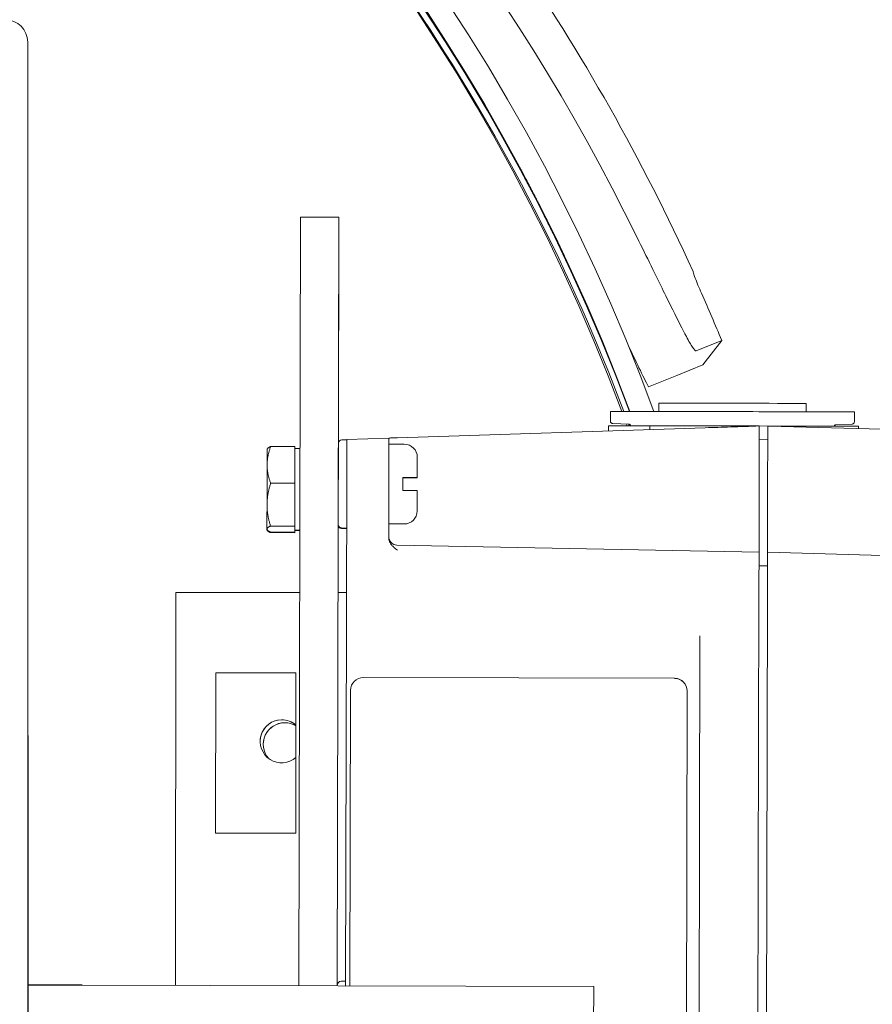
# Model space of a CAD drawing. Header units: inches. Extents: x 1 to 669, y 0 to 417.
# Tile 306 of 317: x 609.86 to 613.85, y 261.59 to 266.19. Entities that reach past the tile are written whole.
import ezdxf

# ---------------------------------------------------------------- set-up
doc = ezdxf.new("R2010")
doc.units = ezdxf.units.IN
doc.header["$LTSCALE"] = 12
doc.header["$MEASUREMENT"] = 0
doc.layers.add('FGR-Removed', color=7, linetype='CONTINUOUS')
doc.layers.add('X', color=1, linetype='CONTINUOUS')

msp = doc.modelspace()

# ---------------------------------------------------------------- linework, layer by layer
at = {"layer": 'FGR-Removed', "color": 1}
for p, q in [((609.89558, 262.84766), (609.89558, 258.21075)), ((610.15053, 261.68005), (609.89558, 261.68005))]:
    msp.add_line(p, q, dxfattribs=at)
at = {"layer": 'X', "lineweight": 0}
for p, q in [((609.89558, 262.84766), (609.89558, 266.08945)), ((611.16391, 261.67774), (611.17212, 265.27113)), ((611.35142, 265.27072), (611.17212, 265.27113)), ((611.34321, 261.67733), (611.35142, 265.27072)), ((611.35142, 265.26686), (611.34902, 264.21456)), ((611.35142, 265.27072), (611.35142, 265.26686)), ((612.40832, 265.08421), (612.40832, 265.08003)), ((613.02222, 264.64574), (613.14184, 264.69406)), ((613.05301, 264.5805), (613.14184, 264.69406)), ((613.05301, 264.5805), (612.93167, 264.53148)), ((612.79927, 264.47799), (612.93167, 264.53148)), ((612.84747, 264.40168), (612.84738, 264.36271)), ((613.53645, 264.40011), (613.53636, 264.36109)), ((613.53645, 264.39921), (613.53636, 264.36109)), ((612.62091, 264.31908), (612.62101, 264.36287)), ((612.65371, 264.3629), (612.78787, 264.36279)), ((613.17195, 264.36202), (612.99075, 264.36242)), ((613.76274, 264.36019), (613.76264, 264.3164)), ((613.76274, 264.35935), (613.76264, 264.31556)), ((613.76274, 264.35935), (613.76264, 264.31556)), ((613.76274, 264.35935), (613.76274, 264.36019)), ((612.62091, 264.31906), (612.62091, 264.31908)), ((612.62091, 264.31906), (612.62091, 264.31807)), ((612.70785, 264.30295), (612.63225, 264.30627)), ((613.76264, 264.31556), (613.76264, 264.3164)), ((611.62603, 264.23966), (613.06439, 264.28646)), ((612.61292, 264.27177), (612.61298, 264.29596)), ((612.6499, 264.29599), (612.80589, 264.29586)), ((612.71534, 264.29605), (612.71534, 264.29607)), ((612.71534, 264.29605), (612.71534, 264.29593)), ((612.80585, 264.27805), (612.80589, 264.29596)), ((613.3177, 264.29474), (612.80589, 264.29596)), ((613.3177, 264.29474), (613.3177, 264.29469)), ((613.3177, 264.29472), (613.43581, 264.29445)), ((613.35707, 264.29463), (613.35707, 264.29346)), ((615.87763, 264.22279), (613.4204, 264.29281)), ((613.6681, 264.2938), (613.6681, 264.29374)), ((613.67556, 264.3008), (613.75118, 264.30378)), ((613.78226, 264.29318), (613.78224, 264.2825)), ((613.78226, 264.29233), (613.78224, 264.2825)), ((613.78226, 264.29233), (613.78224, 264.2825)), ((613.78226, 264.29318), (613.78226, 264.29233)), ((611.36424, 264.22979), (611.38842, 264.23058)), ((611.38842, 264.23212), (611.58528, 264.23855)), ((613.35692, 264.23158), (613.31756, 264.23064)), ((613.31759, 264.24744), (613.31759, 264.24746)), ((611.01564, 264.1863), (611.01659, 264.18793)), ((611.14567, 264.19857), (611.03242, 264.19882)), ((611.14554, 264.13942), (611.14567, 264.19857)), ((611.14565, 264.189), (611.16965, 264.18895)), ((611.14566, 264.189), (611.14567, 264.19607)), ((611.58522, 264.20994), (611.65722, 264.20977)), ((611.14528, 264.02686), (611.14541, 264.086)), ((613.31729, 264.11286), (613.31679, 263.89421)), ((613.35665, 264.11245), (613.35615, 263.89414)), ((611.38662, 263.4453), (611.38797, 264.03555)), ((611.58422, 263.77337), (611.58484, 264.04198)), ((611.65686, 264.05343), (611.64986, 264.05344)), ((611.64986, 264.05313), (611.65686, 264.05312)), ((611.71786, 264.05303), (611.71786, 264.05323)), ((611.14528, 264.02686), (611.03203, 264.02712)), ((611.14528, 264.02686), (611.14512, 263.95794)), ((611.64972, 263.99344), (611.65672, 263.99343)), ((611.14498, 263.89571), (611.14482, 263.8268)), ((611.01479, 263.8113), (611.01572, 263.80967)), ((611.01479, 263.8088), (611.01572, 263.80717)), ((611.14482, 263.8268), (611.03157, 263.82706)), ((611.14476, 263.79844), (611.14478, 263.808)), ((611.14476, 263.79595), (611.14478, 263.80551)), ((611.14478, 263.808), (611.16878, 263.80795)), ((611.14478, 263.80551), (611.16877, 263.80545)), ((611.1448, 263.81703), (611.14482, 263.8268)), ((611.34814, 263.83115), (611.34322, 261.67993)), ((611.3633, 263.81809), (611.38747, 263.81719)), ((611.3633, 263.8156), (611.38746, 263.8147)), ((611.58437, 263.83694), (611.65637, 263.83677)), ((611.14476, 263.79844), (611.0315, 263.7987)), ((611.14476, 263.79595), (611.0315, 263.7962)), ((613.31635, 263.70458), (611.62282, 263.73811)), ((613.31635, 263.70448), (613.31635, 263.70458)), ((615.85907, 263.63316), (613.35572, 263.70449)), ((613.35557, 263.64146), (613.31621, 263.64052)), ((610.58675, 261.67906), (610.58795, 263.51642)), ((611.16811, 263.51604), (610.58795, 263.51642)), ((611.38678, 263.5159), (611.34742, 263.51592)), ((613.30746, 259.81405), (613.31588, 263.49987)), ((613.35525, 263.5), (613.34683, 259.81399)), ((611.38258, 261.67724), (611.38646, 263.37442)), ((613.03987, 263.31431), (613.03248, 260.08065)), ((610.77521, 263.1413), (610.77472, 262.3913)), ((611.15021, 263.14105), (610.77521, 263.1413)), ((611.15021, 263.14094), (610.77521, 263.14118)), ((611.14972, 262.39105), (611.15021, 263.14105)), ((611.46533, 263.11832), (612.92113, 263.11504)), ((612.92254, 263.11502), (612.92296, 263.11501)), ((611.40302, 261.67719), (611.40618, 263.0594)), ((612.98002, 263.05585), (612.97381, 260.33932)), ((612.97422, 260.33931), (612.98043, 263.05584)), ((610.77472, 262.3913), (611.14972, 262.39105)), ((611.36226, 261.69915), (611.38263, 261.69981)), ((610.15053, 261.68005), (612.54321, 261.67458)), ((612.54321, 261.67458), (612.5376, 259.22027))]:
    msp.add_line(p, q, dxfattribs=at)
for centre, radius, start, end in [((604.08896, 260.95879), 9.62891, 26.775783, 73.264232), ((604.08896, 260.95879), 9.79894, 24.467524, 34.520586), ((604.08896, 260.95879), 9.79321, 22.421287, 23.828611), ((611.36476, 264.21405), 0.01575, 91.86907, 179.86907), ((611.65708, 264.14877), 0.061, 359.86907, 89.86907), ((611.65651, 263.89777), 0.061, 269.86907, 359.86907), ((611.36389, 263.83383), 0.01575, 179.86907, 267.86907), ((611.36389, 263.83133), 0.01575, 179.86907, 267.86907), ((611.3629, 261.67947), 0.01969, 91.86907, 179.86907)]:
    msp.add_arc(centre, radius, start, end, dxfattribs=at)
for centre, major_axis, ratio, start_param, end_param in [((604.15864, 261.18811), (9.2286, 0), 0.9999997, 0.3511727, 1.5707963), ((604.15864, 261.18811), (9.124, 0), 0.9999997, 0.3553883, 1.5707963), ((604.15864, 261.18217), (-9.124, 0), 0.9999997, -2.6457501, -1.986443), ((609.79088, 266.08945), (0.1047, 0), 0.9999997, 0, 1.5707963), ((613.19196, 264.4009), (0.34449, -0.00079), 0.0008344, 0, 3.1415946), ((613.19196, 264.39999), (0.34449, -0.00079), 0.0008344, 0, 0.003462), ((612.8651, 264.36231), (-0.24409, 0.00056), 0.0008344, -0.5235969, 0.0000019), ((612.99926, 264.3622), (-0.24409, 0.00056), 0.0008344, -1.5358878, -0.5235969), ((613.19187, 264.36149), (0.57086, -0.0013), 0.0008344, 0.0000019, 1.6057048), ((612.88857, 264.29533), (-0.27559, 0.00063), 0.0008344, -0.5235969, 0.0000019), ((613.31727, 264.10656), (-0.00043, -0.18814), 0.0000019, -3.1314954, -1.6042671), ((613.35664, 264.10557), (-0.00043, -0.18904), 0.0000019, -3.0310371, -1.607199), ((611.34857, 264.02398), (0.00043, 0.19011), 0.0000019, 0.0000001, 1.5699619), ((611.38794, 264.02389), (0.00047, 0.20669), 0.0000019, 0, 1.5143204), ((611.01521, 263.9988), (0.00043, 0.1875), 0.0000019, 0.0000017, 0.9158592), ((611.71779, 264.02313), (0.00029, 0.1255), 0.0000019, 0.0000004, 1.3285813), ((611.34857, 264.02398), (-0.00043, -0.19011), 0.0000019, -1.5716308, -0.0000001), ((611.71779, 264.02313), (-0.00029, -0.1255), 0.0000019, -1.3302497, 0), ((611.01521, 263.9988), (-0.00043, -0.1875), 0.0000019, -1.1785359, -0.1313384), ((611.01521, 263.9988), (-0.00043, -0.1875), 0.0000019, -0.1313384, -0.0000017), ((613.3168, 263.90133), (-0.00056, -0.24409), 0.0000019, 0.0282023, 0.63267), ((613.35525, 263.49969), (-0.00047, -0.20479), 0.0000019, -3.1415927, -1.572316), ((613.35617, 263.90129), (-0.00059, -0.25993), 0.0000019, 0.0273328, 0.7113007), ((611.38662, 263.44531), (0.00007, 0.03152), 0.0000019, 1.5711799, 3.1351942), ((611.38646, 263.37441), (0.00009, 0.03939), 0.0000019, -1.5704128, -0.0063984), ((612.92141, 263.05597), (0.00155, 0.05903), 0.9993904, -1.5468927, 0), ((611.09807, 262.80682), (-0.1005, 0), 0.9999997, -1.5707963, 0.7134686), ((611.09807, 262.80682), (-0.1005, 0), 0.9999997, -2.1143232, -1.5707963), ((611.34282, 261.50305), (0.0004, 0.17647), 0.0000019, 0.0000001, 0.15766)]:
    msp.add_ellipse(centre, major_axis=major_axis, ratio=ratio, start_param=start_param, end_param=end_param, dxfattribs=at)
at = {"layer": 'X', "lineweight": 0, "extrusion": (2.4987e-16, 1.63951e-31, -1)}
msp.add_ellipse((604.15864, 261.18123), major_axis=(9.124, 0), ratio=0.9999997, start_param=-1.5707963, end_param=-0.3561935, dxfattribs=at)
at = {"layer": 'X', "lineweight": 0, "extrusion": (2.4987e-16, 1.6393e-31, -1)}
msp.add_ellipse((604.13008, 261.16103), major_axis=(9.125, 0), ratio=0.9999997, start_param=-1.5707963, end_param=-0.3585194, dxfattribs=at)
at = {"layer": 'X', "lineweight": 0, "extrusion": (2.49845e-16, -2.19863e-20, -1)}
msp.add_ellipse((604.15864, 261.18718), major_axis=(9.124, 0), ratio=0.9999997, start_param=-1.1551497, end_param=-0.4958426, dxfattribs=at)
at = {"layer": 'X', "lineweight": 0, "extrusion": (2.49865e-16, 1.38331e-20, -1)}
msp.add_ellipse((604.14457, 261.14732), major_axis=(9.125, 0), ratio=0.9999997, start_param=-0.8139711, end_param=-0.3601237, dxfattribs=at)
at = {"layer": 'X', "lineweight": 0, "extrusion": (2.23804e-16, -2.41374e-26, -1)}
msp.add_ellipse((611.35078, 264.98779), major_axis=(0.00018, 0.0795), ratio=0.0000019, start_param=-1.5699619, end_param=0, dxfattribs=at)
at = {"layer": 'X', "lineweight": 0, "extrusion": (1.30472e-21, 5.70977e-19, -1)}
msp.add_ellipse((611.35078, 264.98779), major_axis=(-0.00018, -0.0795), ratio=0.0000019, start_param=0, end_param=1.5716308, dxfattribs=at)
at = {"layer": 'X', "lineweight": 0, "extrusion": (2.49866e-16, 2.53837e-20, -1)}
msp.add_ellipse((604.13008, 261.16103), major_axis=(9.125, 0.00001), ratio=0.9999997, start_param=-0.3515691, end_param=-0.3506963, dxfattribs=at)
at = {"layer": 'X', "lineweight": 0, "extrusion": (2.49864e-16, 7.08082e-21, -1)}
msp.add_ellipse((604.14457, 261.14732), major_axis=(9.125, -0.00002), ratio=0.9999997, start_param=-0.3531245, end_param=-0.3522995, dxfattribs=at)
at = {"layer": 'X', "lineweight": 0, "extrusion": (4.54048e-17, -7.88553e-14, -1)}
msp.add_ellipse((613.19171, 264.29453), major_axis=(0.59055, -0.00135), ratio=0.0008344, start_param=-1.2870041, end_param=-0.0000019, dxfattribs=at)
at = {"layer": 'X', "lineweight": 0, "extrusion": (0, 0, -1)}
for centre, major_axis, start_param, end_param in [((611.38797, 264.03515), (-0.00045, -0.19697), 1.5728487, 3.1415926), ((611.58483, 264.04158), (-0.00045, -0.19697), 1.5728487, 3.1415926), ((613.31727, 264.10564), (-0.00032, -0.14182), 1.6217148, 3.142427), ((611.14521, 263.9985), (0.00044, 0.1905), -1.0935643, -0.7381542), ((611.01521, 263.9988), (0.00043, 0.1875), -1.9630567, -0.9158592), ((611.64979, 264.02329), (0.00043, 0.1865), -1.7315217, -1.4084021), ((611.14521, 263.9985), (0.00044, 0.1905), -2.1407617, -1.7853517), ((613.3168, 263.90118), (0.00045, 0.1967), -4.6769408, -3.1731145), ((613.35617, 263.90131), (-0.00045, -0.19692), -1.5343936, 0), ((613.31589, 263.5002), (-0.00047, -0.20438), 1.5691675, 3.1424228), ((613.31588, 263.49976), (-0.00036, -0.15758), 1.5728487, 3.1424271)]:
    msp.add_ellipse(centre, major_axis=major_axis, ratio=0.0000019, start_param=start_param, end_param=end_param, dxfattribs=at)
at = {"layer": 'X', "lineweight": 0, "extrusion": (2.49063e-16, 1.38174e-26, -1)}
msp.add_ellipse((611.14521, 263.9985), major_axis=(-0.00044, -0.1905), ratio=0.0000019, start_param=0.0008344, end_param=0.3090434, dxfattribs=at)
at = {"layer": 'X', "lineweight": 0, "extrusion": (2.49063e-16, -3.95253e-26, -1)}
msp.add_ellipse((611.14521, 263.99601), major_axis=(-0.00044, -0.1905), ratio=0.0000019, start_param=0.0008344, end_param=0.162103, dxfattribs=at)
at = {"layer": 'X', "lineweight": 0, "extrusion": (1.30623e-21, 5.70911e-19, -1)}
msp.add_ellipse((611.14521, 263.9985), major_axis=(-0.00044, -0.1905), ratio=0.0000019, start_param=0, end_param=0.0008344, dxfattribs=at)
at = {"layer": 'X', "lineweight": 0, "extrusion": (1.30622e-21, 5.70911e-19, -1)}
msp.add_ellipse((611.14521, 263.99601), major_axis=(-0.00044, -0.1905), ratio=0.0000019, start_param=0, end_param=0.0008344, dxfattribs=at)
at = {"layer": 'X', "lineweight": 0, "extrusion": (2.4987e-16, 5.96984e-20, -1)}
msp.add_ellipse((611.6236, 263.77747), major_axis=(-0.03937, 0), ratio=0.9999997, start_param=-1.5510579, end_param=0, dxfattribs=at)
at = {"layer": 'X', "lineweight": 0, "extrusion": (2.49837e-16, 2.81865e-21, -1)}
for centre, start_param, end_param in [((611.4652, 263.05927), -1.5946999, -0.0239036), ((612.921, 263.05598), -0.0239036, 1.5468927)]:
    msp.add_ellipse(centre, major_axis=(0.00155, 0.05903), ratio=0.9993904, start_param=start_param, end_param=end_param, dxfattribs=at)
at = {"layer": 'X', "lineweight": 0, "extrusion": (2.49909e-16, -3.75126e-20, -1)}
msp.add_ellipse((611.08358, 262.82053), major_axis=(-0.1005, 0), ratio=0.9999997, start_param=-2.2920904, end_param=1.5707963, dxfattribs=at)
at = {"layer": 'X', "lineweight": 0, "extrusion": (2.49869e-16, -4.6668e-21, -1)}
for centre in [(611.08358, 262.82042), (611.09807, 262.8067)]:
    msp.add_ellipse(centre, major_axis=(-0.1005, 0), ratio=0.9999997, start_param=0.0005584, end_param=1.5707963, dxfattribs=at)
at = {"layer": 'X', "lineweight": 0, "extrusion": (2.4987e-16, -5.30286e-29, -1)}
msp.add_ellipse((611.08358, 262.82053), major_axis=(0.1005, 0), ratio=0.9999997, start_param=-1.5707963, end_param=-0.848198, dxfattribs=at)
at = {"layer": 'X', "lineweight": 0, "extrusion": (2.4987e-16, -1.76966e-29, -1)}
msp.add_ellipse((611.08358, 262.82042), major_axis=(0.1005, 0), ratio=0.9999997, start_param=-1.5707963, end_param=-0.8481989, dxfattribs=at)
at = {"layer": 'X', "lineweight": 0, "extrusion": (2.4987e-16, -7.06945e-29, -1)}
msp.add_ellipse((611.09807, 262.8067), major_axis=(0.1005, 0), ratio=0.9999997, start_param=-1.5707963, end_param=-1.0272703, dxfattribs=at)
at = {"layer": 'X', "lineweight": 0}
for points, knots in [([(612.18382, 265.52813), (612.20403, 265.49077), (612.21977, 265.46106), (612.23276, 265.4364), (612.23431, 265.43346), (612.23577, 265.43066), (612.2361, 265.43005), (612.23636, 265.42955), (612.23703, 265.42827), (612.23837, 265.42571), (612.24329, 265.41633), (612.25487, 265.39415), (612.26898, 265.36687), (612.27946, 265.34644), (612.28642, 265.33282), (612.28968, 265.3264), (612.29946, 265.30714), (612.30574, 265.2947), (612.32388, 265.25857), (612.33505, 265.23604), (612.35555, 265.19435), (612.36455, 265.17583), (612.37627, 265.15157), (612.37988, 265.14408), (612.3865, 265.13026), (612.38947, 265.12404), (612.39481, 265.11282), (612.39718, 265.10785), (612.39936, 265.10324), (612.39955, 265.10283), (612.39974, 265.10243), (612.39987, 265.10217), (612.39994, 265.10202), (612.40018, 265.10151), (612.40076, 265.10029), (612.40204, 265.09758), (612.40563, 265.08998), (612.40759, 265.0858), (612.40832, 265.08421)], [0, 0, 0, 0, 0.125, 0.125, 0.140625, 0.1425781, 0.1425781, 0.1445312, 0.1445312, 0.1484375, 0.15625, 0.1875, 0.25, 0.28125, 0.28125, 0.3125, 0.3125, 0.375, 0.375, 0.5, 0.5, 0.625, 0.625, 0.6875, 0.6875, 0.75, 0.75, 0.8125, 0.8125, 0.8164063, 0.8183594, 0.8183594, 0.8203125, 0.8203125, 0.828125, 0.84375, 0.875, 1, 1, 1, 1]), ([(612.40832, 265.08003), (612.4074, 265.08196), (612.40595, 265.085), (612.40373, 265.08965), (612.40345, 265.09025), (612.40315, 265.09088), (612.40308, 265.09102), (612.40303, 265.09113), (612.40289, 265.09142), (612.4026, 265.09202), (612.40152, 265.09431), (612.39857, 265.10049), (612.39503, 265.10791), (612.39093, 265.11647), (612.38948, 265.11951), (612.38637, 265.12598), (612.38481, 265.12922), (612.37985, 265.13955), (612.37624, 265.14702), (612.36453, 265.1712), (612.35556, 265.18961), (612.33502, 265.2313), (612.32386, 265.25377), (612.30571, 265.28988), (612.29943, 265.30231), (612.28638, 265.32798), (612.2797, 265.34105), (612.26596, 265.36776), (612.25846, 265.38225), (612.25052, 265.39749), (612.24984, 265.3988), (612.24939, 265.39967), (612.24913, 265.40016), (612.24823, 265.40189), (612.24603, 265.4061), (612.2407, 265.41629), (612.2358, 265.42564), (612.21868, 265.45815), (612.20254, 265.48851), (612.18382, 265.52312)], [0, 0, 0, 0, 0.125, 0.125, 0.140625, 0.1425781, 0.1425781, 0.1445313, 0.1445313, 0.1484375, 0.15625, 0.1875, 0.25, 0.25, 0.28125, 0.28125, 0.3125, 0.3125, 0.375, 0.375, 0.5, 0.5, 0.625, 0.625, 0.6875, 0.6875, 0.75, 0.75, 0.8125, 0.8164062, 0.8183594, 0.8183594, 0.8203125, 0.8203125, 0.828125, 0.84375, 0.875, 0.875, 1, 1, 1, 1]), ([(612.68542, 265.29662), (612.73185, 265.2046), (612.7774, 265.11261), (612.85355, 264.95763), (612.88491, 264.89338), (612.93763, 264.78705), (612.9591, 264.74462), (612.98805, 264.69098), (612.99762, 264.67446), (613.0137, 264.65026), (613.01935, 264.64458), (613.02222, 264.64574)], [-2.8262733, -2.8262733, -2.8262733, -2.8262733, -2.0431919, -2.0431919, -1.4131368, -1.4131368, -0.8386252, -0.8386252, -0.4498358, -0.4498358, 0, 0, 0, 0]), ([(613.04738, 264.91527), (613.04185, 264.92778), (613.03606, 264.94116), (613.02562, 264.96595), (613.02098, 264.97736), (613.01391, 264.99549), (613.01102, 265.00343), (613.00769, 265.01418), (613.00725, 265.01699), (613.00791, 265.01729), (613.00791, 265.01729), (613.00791, 265.01729), (613.00792, 265.01729)], [-0.41813888, -0.41813888, -0.41813888, -0.41813888, -0.31398484, -0.31398484, -0.20936638, -0.20936638, -0.10468319, -0.10468319, 0, 0, 0, 0.00062744, 0.00062744, 0.00062744, 0.00062744]), ([(612.57992, 264.696), (612.57993, 264.69595), (612.57713, 264.70269), (612.56588, 264.72947), (612.559, 264.74575), (612.54687, 264.7742), (612.5431, 264.78298), (612.53615, 264.79915), (612.53294, 264.80658), (612.52429, 264.82655), (612.52139, 264.83319), (612.5214, 264.83318)], [0.5, 0.5, 0.5, 0.5, 0.625, 0.625, 0.75, 0.75, 0.8125, 0.8125, 0.875, 0.875, 1, 1, 1, 1]), ([(612.5214, 264.83318), (612.52141, 264.83316), (612.52432, 264.82654), (612.53585, 264.79995), (612.54287, 264.7837), (612.555, 264.75526), (612.55873, 264.74647), (612.56387, 264.7343), (612.56551, 264.73042), (612.56863, 264.723), (612.57013, 264.71943), (612.57433, 264.70942), (612.57643, 264.7044), (612.57922, 264.6977), (612.57992, 264.69602), (612.57992, 264.696)], [0, 0, 0, 0, 0.125, 0.125, 0.25, 0.25, 0.3125, 0.3125, 0.34375, 0.34375, 0.375, 0.375, 0.4375, 0.4375, 0.5, 0.5, 0.5, 0.5]), ([(612.79927, 264.47799), (612.78685, 264.50159), (612.772, 264.53149), (612.739, 264.59968), (612.72139, 264.63674), (612.70235, 264.67697)], [0.000001, 0.000001, 0.000001, 0.000001, 0.43830099, 0.43830099, 0.84592939, 0.84592939, 0.84592939, 0.84592939]), ([(612.63225, 264.30627), (612.63218, 264.30627), (612.6321, 264.30627), (612.6319, 264.30629), (612.63179, 264.3063), (612.63152, 264.30632), (612.63137, 264.30634), (612.63102, 264.30638), (612.6308, 264.30641), (612.63035, 264.3065), (612.63012, 264.30655), (612.6295, 264.3067), (612.62912, 264.30682), (612.62804, 264.3072), (612.62736, 264.30752), (612.62574, 264.30848), (612.62483, 264.30921), (612.62321, 264.31095), (612.6225, 264.31202), (612.62146, 264.31429), (612.62111, 264.31553), (612.62093, 264.31721), (612.62091, 264.31764), (612.62091, 264.31807)], [0, 0, 0, 0, 0.001550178, 0.001550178, 0.00261148, 0.00261148, 0.003348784, 0.003348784, 0.004133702, 0.004133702, 0.004890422, 0.004890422, 0.006112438, 0.006112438, 0.008354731, 0.008354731, 0.011772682, 0.011772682, 0.015518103, 0.015518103, 0.019281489, 0.019281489, 0.020574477, 0.020574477, 0.020574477, 0.020574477]), ([(613.76264, 264.31556), (613.76263, 264.31428), (613.76242, 264.31299), (613.7616, 264.31059), (613.76099, 264.30946), (613.75948, 264.30746), (613.75855, 264.30657), (613.75703, 264.30552), (613.7565, 264.30521), (613.75547, 264.30472), (613.75496, 264.30451), (613.75413, 264.30425), (613.7538, 264.30415), (613.75314, 264.304), (613.75283, 264.30395), (613.75241, 264.30388), (613.75226, 264.30386), (613.75196, 264.30383), (613.75183, 264.30382), (613.75152, 264.3038), (613.75141, 264.30379), (613.75126, 264.30378), (613.75122, 264.30378), (613.75118, 264.30378)], [0, 0, 0, 0, 0.003841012, 0.003841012, 0.007607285, 0.007607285, 0.01137318, 0.01137318, 0.013205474, 0.013205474, 0.014878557, 0.014878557, 0.016032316, 0.016032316, 0.017416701, 0.017416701, 0.018529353, 0.018529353, 0.020227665, 0.020227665, 0.023806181, 0.023806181, 0.025771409, 0.025771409, 0.025771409, 0.025771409]), ([(612.7153, 264.29593), (612.71523, 264.2965), (612.71511, 264.29707), (612.71466, 264.2984), (612.71426, 264.29916), (612.71325, 264.30049), (612.71263, 264.30109), (612.71126, 264.30203), (612.71048, 264.3024), (612.70954, 264.30268), (612.70937, 264.30272), (612.70903, 264.3028), (612.70885, 264.30283), (612.70861, 264.30287), (612.70853, 264.30288), (612.70835, 264.30291), (612.70827, 264.30292), (612.70813, 264.30293), (612.70807, 264.30293), (612.70796, 264.30294), (612.70791, 264.30294), (612.70787, 264.30294), (612.70786, 264.30295), (612.70785, 264.30295)], [0.000849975, 0.000849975, 0.000849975, 0.000849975, 0.002561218, 0.002561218, 0.005068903, 0.005068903, 0.007578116, 0.007578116, 0.010081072, 0.010081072, 0.010596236, 0.010596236, 0.011186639, 0.011186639, 0.011508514, 0.011508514, 0.011977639, 0.011977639, 0.012495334, 0.012495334, 0.013364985, 0.013364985, 0.013723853, 0.013723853, 0.013723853, 0.013723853]), ([(613.06439, 264.28646), (613.1043, 264.28776), (613.14422, 264.28906), (613.18413, 264.29035), (613.22865, 264.2918), (613.27318, 264.29325), (613.3177, 264.29469)], [0, 0, 0, 0, 0.0030595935, 0.0030595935, 0.0030595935, 0.0064728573, 0.0064728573, 0.0064728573, 0.0064728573]), ([(613.67556, 264.3008), (613.67554, 264.3008), (613.67551, 264.3008), (613.67524, 264.30078), (613.67516, 264.30077), (613.67497, 264.30075), (613.67488, 264.30074), (613.67465, 264.3007), (613.6745, 264.30068), (613.67415, 264.30061), (613.67394, 264.30055), (613.67327, 264.30035), (613.67275, 264.30015), (613.6718, 264.29964), (613.67135, 264.29934), (613.67035, 264.29851), (613.66984, 264.29794), (613.66896, 264.29663), (613.66861, 264.29586), (613.66827, 264.29463), (613.66818, 264.29418), (613.66814, 264.29374)], [0, 0, 0, 0, 0.004905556, 0.004905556, 0.006344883, 0.006344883, 0.00720223, 0.00720223, 0.008024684, 0.008024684, 0.00885082, 0.00885082, 0.010520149, 0.010520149, 0.012162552, 0.012162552, 0.014424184, 0.014424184, 0.016912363, 0.016912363, 0.018259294, 0.018259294, 0.018259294, 0.018259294]), ([(611.58528, 264.23838), (611.58529, 264.23837), (611.58584, 264.23839), (611.58731, 264.23843), (611.58837, 264.23846), (611.58869, 264.23847), (611.59105, 264.23855), (611.59399, 264.23864), (611.59803, 264.23876), (611.59834, 264.23877), (611.60189, 264.23889), (611.60615, 264.23902), (611.6114, 264.23919), (611.61152, 264.23919), (611.61422, 264.23928), (611.61902, 264.23943), (611.62597, 264.23965)], [0, 0, 0, 0, 0.125, 0.21875, 0.21875, 0.25, 0.25, 0.484375, 0.484375, 0.5, 0.5, 0.74609375, 0.74609375, 0.75, 0.75, 0.99923374, 0.99923374, 0.99923374, 0.99923374]), ([(611.71786, 264.05323), (611.71786, 264.05324), (611.71608, 264.05325), (611.71024, 264.05328), (611.7052, 264.0533), (611.69452, 264.05333), (611.68702, 264.05335), (611.67316, 264.05339), (611.66435, 264.05341), (611.65686, 264.05343)], [0.70338962, 0.70338962, 0.70338962, 0.70338962, 0.76266125, 0.76266125, 0.82077866, 0.82077866, 0.87821112, 0.87821112, 0.93526002, 0.93526002, 0.93526002, 0.93526002]), ([(611.65686, 264.05312), (611.66435, 264.0531), (611.67316, 264.05308), (611.68702, 264.05306), (611.69452, 264.05304), (611.7052, 264.05303), (611.71024, 264.05302), (611.71608, 264.05302), (611.71786, 264.05302), (611.71786, 264.05303)], [0, 0, 0, 0, 0.0570489, 0.0570489, 0.11448136, 0.11448136, 0.17259877, 0.17259877, 0.2318704, 0.2318704, 0.2318704, 0.2318704]), ([(611.65672, 263.99343), (611.66425, 263.99341), (611.6731, 263.99339), (611.68702, 263.99335), (611.69454, 263.99333), (611.70518, 263.9933), (611.71017, 263.99328), (611.71596, 263.99325), (611.71772, 263.99324), (611.71772, 263.99323)], [0, 0, 0, 0, 0.05733322, 0.05733322, 0.11505567, 0.11505567, 0.17289066, 0.17289066, 0.23187048, 0.23187048, 0.23187048, 0.23187048]), ([(611.62483, 263.71393), (611.62131, 263.71674), (611.61835, 263.71913), (611.61475, 263.72207), (611.61369, 263.72294), (611.6119, 263.72445), (611.61114, 263.72511), (611.61017, 263.72595), (611.6093, 263.72672), (611.60496, 263.73064), (611.60176, 263.7339), (611.59871, 263.73746), (611.59837, 263.73786), (611.59782, 263.73853), (611.59765, 263.73874), (611.59377, 263.74359), (611.59086, 263.74824), (611.5884, 263.75372), (611.58813, 263.75435), (611.58542, 263.76112), (611.58421, 263.76721), (611.58422, 263.77337)], [0, 0, 0, 0, 0.125, 0.125, 0.1865579, 0.1865579, 0.2460937, 0.2460937, 0.2777896, 0.2777896, 0.4610847, 0.4610847, 0.484375, 0.484375, 0.5, 0.5, 0.71875, 0.71875, 0.75, 0.75, 1, 1, 1, 1])]:
    msp.add_open_spline(points, degree=3, knots=knots, dxfattribs=at)
for points in [[(613.35707, 264.29346), (613.37863, 264.2935), (613.39984, 264.2934), (613.4204, 264.29281)], [(613.03987, 263.3144), (613.03987, 263.31437), (613.03987, 263.31434), (613.03987, 263.31431)]]:
    msp.add_open_spline(points, degree=3, dxfattribs=at)
for points, weights in [([(611.03242, 264.19882), (611.01557, 264.15285), (611.01548, 264.11301)], [1.6543244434, 1.78228688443, 1.78228688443]), ([(611.01659, 264.18793), (611.01954, 264.19302), (611.03242, 264.19882)], [1.77457833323, 1.7508797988, 1.6543244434]), ([(611.01548, 264.11301), (611.01538, 264.07316), (611.03203, 264.02712)], [1.78228688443, 1.78228688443, 1.6543244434]), ([(611.01505, 263.92712), (611.01516, 263.97355), (611.03203, 264.02712)], [1.78228688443, 1.78228688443, 1.6543244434]), ([(611.03157, 263.82706), (611.01494, 263.8807), (611.01505, 263.92712)], [1.6543244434, 1.78228688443, 1.78228688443]), ([(611.03157, 263.82706), (611.0148, 263.8195), (611.01479, 263.81292)], [1.6543244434, 1.78228688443, 1.78228688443]), ([(611.01479, 263.81292), (611.01478, 263.80634), (611.0315, 263.7987)], [1.78228688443, 1.78228688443, 1.6543244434]), ([(611.01485, 263.8112), (611.01479, 263.81081), (611.01479, 263.81042)], [1.78183914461, 1.78228688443, 1.78228688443]), ([(611.01479, 263.81042), (611.01478, 263.80384), (611.0315, 263.7962)], [1.78228688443, 1.78228688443, 1.6543244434])]:
    msp.add_rational_spline(points, weights, degree=2, dxfattribs=at)

doc.saveas('drawing.dxf')
